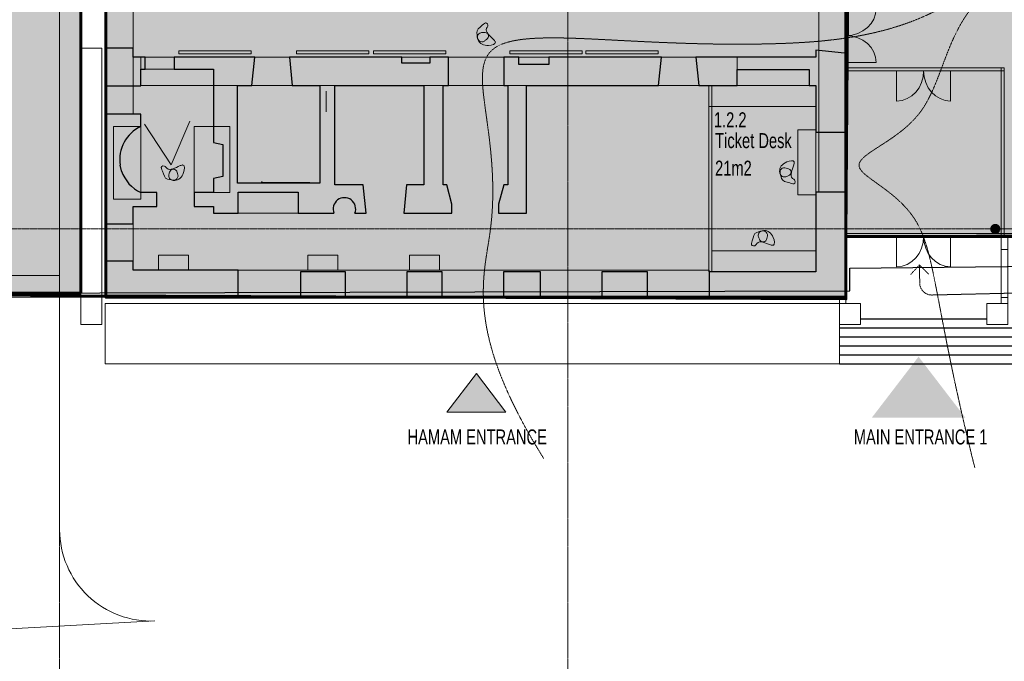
# Model space of a CAD drawing. Header units: millimetres. Extents: x -409347 to -76892, y 286088 to 1850972.
# Tile 335 of 364: x -290617 to -257805, y 1416860 to 1438227. Entities that reach past the tile are written whole.
import ezdxf

# ---------------------------------------------------------------- set-up
doc = ezdxf.new("R2010")
doc.units = ezdxf.units.MM
doc.linetypes.add('DGN Style 2', pattern=[3.08948, 1.853688, -1.235792])
doc.linetypes.add('DGN Style 4', pattern=[4.946257, 2.471584, -1.235792, 0.003089, -1.235792])
for name, color, linetype, lineweight in [('A_BU_CONCRETE_S_FILL', 7, 'Continuous', 0), ('A_BU_DOOR_S', 7, 'Continuous', 0), ('A_P_ALLG_RWO_X_X', 20, 'Continuous', 30), ('A_P_AUSA_STR_X_X', 251, 'Continuous', 0), ('A_P_ERSC_TRE_A_X', 251, 'Continuous', 0), ('A_P_MOEB_FES_X_X', 125, 'Continuous', 0), ('A_P_WAND_BET_A_X', 25, 'Continuous', 0), ('A_P_WAND_BET_V_X', 131, 'DGN Style 2', 0), ('A_P_WAND_BET_X_X', 251, 'Continuous', 30), ('W_MÖBEL LINIE', 252, 'Continuous', 13), ('W_TEXT1', 251, 'Continuous', 13), ('Y_MENSCHEN (VOR GLAS)', 30, 'Continuous', 0), ('Z_RAUMSTEMPEL', 251, 'Continuous', 0)]:
    doc.layers.add(name, color=color, linetype=linetype, lineweight=lineweight)
doc.layers.add('A_P_ACHS_HAR_X_X', color=70, linetype='DGN Style 4', lineweight=0, transparency=0.7)
doc.layers.add('Landscape$Land1', color=7, linetype='Continuous', lineweight=0, true_color=0x000000)
doc.layers.add('Landscape$Land4', color=7, linetype='Continuous', lineweight=0, true_color=0x000000)
doc.styles.add('H_200-25', font='arial.ttf', dxfattribs={"width": 0.7, "height": 0.5})
doc.styles.add('HPP200-25', font='arial.ttf', dxfattribs={"width": 0.7, "height": 0.5})

msp = doc.modelspace()

# ---------------------------------------------------------------- hatches: boundary and pattern name
at = {"layer": 'A_BU_CONCRETE_S_FILL', "lineweight": 90, "true_color": 0x139b48, "transparency": 33554483}
msp.add_hatch(color=114, dxfattribs=at).paths.add_polyline_path([(-272574, 1481953), (-289365, 1481953), (-289365, 1490102), (-298313, 1490102), (-298313, 1463253), (-295285, 1463253), (-295285, 1429115), (-288575, 1429115), (-288575, 1457646), (-289315, 1457646), (-289315, 1468416), (-272574, 1468416)])
at = {"layer": 'A_BU_CONCRETE_S_FILL', "lineweight": 90, "true_color": 0x991b1e, "transparency": 33554495}
msp.add_hatch(color=244, dxfattribs=at).paths.add_polyline_path([(-233896, 1454610), (-235892, 1454610), (-248504, 1453421), (-253652, 1454610), (-255849, 1454610), (-255845, 1463702), (-262837, 1463702), (-263082, 1431008), (-253075, 1431008), (-253075, 1434827), (-238325, 1434827), (-238325, 1431008), (-228377, 1431008), (-228378, 1439207), (-231044, 1439207), (-231044, 1444608), (-233896, 1444591)])
at = {"layer": 'A_BU_CONCRETE_S_FILL', "lineweight": 90, "transparency": 33554534}
msp.add_hatch(color=35, dxfattribs=at).paths.add_polyline_path([(-263082, 1456988), (-287744, 1456988), (-287744, 1428983), (-263082, 1428983)])
at = {"layer": 'A_BU_CONCRETE_S_FILL', "extrusion": (0, 0, -1)}
h = msp.add_hatch(color=256, dxfattribs=at)
edge = h.paths.add_edge_path()
edge.add_spline(control_points=[(258255, 1431258), (258255, 1431408), (258105, 1431408), (257955, 1431408), (257955, 1431258), (257955, 1431108), (258105, 1431108)], knot_values=[0, 0, 0, 0.333333, 0.333333, 0.666667, 0.666667, 1, 1, 1], weights=[1, 0.707107, 1, 0.707107, 1, 0.707107, 1], degree=2, periodic=0)
edge.add_spline(control_points=[(258105, 1431108), (258255, 1431108), (258255, 1431258)], knot_values=[0, 0, 0, 1, 1, 1], weights=[1, 0.707107, 1], degree=2, periodic=0)
at = {"layer": 'A_P_WAND_BET_A_X', "true_color": 0xed1f24}
for points in [[(-262220, 1424973), (-260662, 1427004), (-259103, 1424973)], [(-276385, 1425161), (-275399, 1426447), (-274412, 1425161)]]:
    msp.add_hatch(color=240, dxfattribs=at).paths.add_polyline_path(points, flags=0)
at = {"layer": 'A_P_WAND_BET_X_X'}
for points in [[(-287732, 1436027), (-287732, 1437283), (-286832, 1437283), (-286832, 1436983), (-286432, 1436983), (-286432, 1436583), (-286582, 1436583), (-286582, 1436027)], [(-263082, 1434483), (-263632, 1434483), (-264082, 1434483), (-264082, 1436033), (-264312, 1436033), (-264312, 1436573), (-266712, 1436573), (-266712, 1436033), (-267982, 1436033), (-268082, 1436983), (-264082, 1436983), (-264082, 1437213), (-263136, 1437118), (-263082, 1437118)], [(-267642, 1428983), (-267642, 1429383), (-267642, 1429833), (-264082, 1429833), (-264082, 1432483), (-263632, 1432483), (-263082, 1432483), (-263082, 1428983)], [(-287732, 1428983), (-287732, 1430183), (-286832, 1430183), (-286832, 1429883), (-283332, 1429883), (-283332, 1428983)], [(-281262, 1428983), (-281262, 1429833), (-280642, 1429833), (-279762, 1429833), (-279762, 1429383), (-279762, 1428983)], [(-277712, 1428983), (-277712, 1429383), (-277712, 1429833), (-276542, 1429833), (-276542, 1428983)], [(-274492, 1428983), (-274492, 1429833), (-274352, 1429833), (-273732, 1429833), (-273262, 1429833), (-273262, 1429383), (-273262, 1428983)], [(-271212, 1428983), (-271212, 1429383), (-271212, 1429833), (-269692, 1429833), (-269692, 1429383), (-269692, 1428983)]]:
    msp.add_hatch(color=256, dxfattribs=at).paths.add_polyline_path(points)
at = {"layer": 'A_P_WAND_BET_X_X', "extrusion": (0, 0, -1)}
for points in [[(280146, 1431783, 1.477678), (279446, 1431783), (279172, 1431783), (279164, 1431783), (279144, 1431783), (279115, 1431783), (279076, 1431783), (279072, 1431783), (279172, 1432733), (280112, 1432733), (280112, 1436033), (277152, 1436033), (277152, 1432733), (277722, 1432733), (277821, 1431783), (277802, 1431783), (277766, 1431783), (277740, 1431783), (276388, 1431783), (276218, 1431783), (276218, 1432083), (276388, 1432733), (276502, 1432733), (276502, 1436033), (276332, 1436033), (276332, 1436983), (276951, 1436983), (276951, 1436783), (277881, 1436783), (277881, 1436983), (281631, 1436983), (281532, 1436033), (280612, 1436033), (280612, 1432783), (281340, 1432783), (283340, 1432783), (283362, 1432783), (283362, 1433098), (283362, 1433939), (283362, 1436033), (282882, 1436033), (282782, 1436983), (283362, 1436983), (284162, 1436983), (285472, 1436983), (285472, 1436583), (284162, 1436583), (284162, 1436033), (284162, 1434140), (283852, 1434070), (283852, 1433010), (284162, 1432940), (284162, 1432473), (284801, 1432473), (284801, 1432003), (284162, 1432003), (284162, 1431783), (283442, 1431783), (283340, 1431783), (283340, 1432483), (281340, 1432483), (281340, 1431783), (281262, 1431783)], [(274488, 1431783), (274352, 1431783), (273732, 1431783), (273732, 1436033), (269332, 1436033), (269232, 1436983), (269332, 1436983), (272984, 1436983), (272984, 1436733), (273984, 1436733), (273984, 1436983), (274482, 1436983), (274482, 1436033), (274352, 1436033), (274352, 1432733), (274488, 1432733), (274658, 1432083), (274658, 1431783)], [(286582, 1432473, 0.205756), (287219, 1433188), (287219, 1433189), (287268, 1433388, 0.333165), (286582, 1434673), (286582, 1434674), (286582, 1435077), (287732, 1435077), (287732, 1431433), (286832, 1431433), (286832, 1432003), (286582, 1432003), (286051, 1432003), (286051, 1432473)]]:
    msp.add_hatch(color=256, dxfattribs=at).paths.add_polyline_path(points)
at = {"layer": 'Y_MENSCHEN (VOR GLAS)', "linetype": 'Continuous', "transparency": 33554661, "extrusion": (0, 0, -1)}
h = msp.add_hatch(color=256, dxfattribs=at)
edge = h.paths.add_edge_path()
edge.add_spline(control_points=[(275383, 1437788), (275400, 1437890), (275248, 1437985), (275075, 1438167), (274994, 1438030), (275156, 1437838), (274900, 1437661), (274704, 1437425), (275077, 1437312), (275371, 1437473), (275370, 1437706), (275383, 1437788)], knot_values=[0, 0, 0, 0, 0.14717, 0.223427, 0.264495, 0.315541, 0.530984, 0.576721, 0.696815, 0.881374, 1, 1, 1, 1], degree=3, periodic=0)
edge = h.paths.add_edge_path(flags=16)
edge.add_spline(control_points=[(275349, 1437594), (275335, 1437554), (275279, 1437493), (275165, 1437482), (275097, 1437546), (275026, 1437591), (274984, 1437662), (275006, 1437739), (275059, 1437804), (275157, 1437804), (275265, 1437807), (275366, 1437715), (275361, 1437627), (275349, 1437594)], knot_values=[0, 0, 0, 0, 0.121659, 0.207681, 0.296391, 0.37264, 0.453094, 0.504047, 0.594724, 0.666593, 0.772199, 0.899184, 1, 1, 1, 1], degree=3, periodic=0)
at = {"layer": 'Y_MENSCHEN (VOR GLAS)', "linetype": 'Continuous', "transparency": 33554661}
h = msp.add_hatch(color=256, dxfattribs=at)
edge = h.paths.add_edge_path()
edge.add_spline(control_points=[(-265225, 1432937), (-265195, 1432838), (-265017, 1432820), (-264782, 1432732), (-264769, 1432890), (-264999, 1432992), (-264846, 1433263), (-264773, 1433561), (-265158, 1433500), (-265352, 1433226), (-265249, 1433017), (-265225, 1432937)], knot_values=[0, 0, 0, 0, 0.14717, 0.223427, 0.264495, 0.315541, 0.530984, 0.576721, 0.696815, 0.881374, 1, 1, 1, 1], degree=3, periodic=0)
edge = h.paths.add_edge_path(flags=16)
edge.add_spline(control_points=[(-265279, 1433127), (-265284, 1433169), (-265261, 1433249), (-265163, 1433308), (-265074, 1433281), (-264990, 1433271), (-264922, 1433226), (-264908, 1433147), (-264927, 1433065), (-265015, 1433022), (-265111, 1432972), (-265242, 1433011), (-265275, 1433092), (-265279, 1433127)], knot_values=[0, 0, 0, 0, 0.121659, 0.207681, 0.296391, 0.37264, 0.453094, 0.504047, 0.594724, 0.666593, 0.772199, 0.899184, 1, 1, 1, 1], degree=3, periodic=0)
at = {"layer": 'Y_MENSCHEN (VOR GLAS)', "linetype": 'Continuous', "transparency": 33554661, "extrusion": (0, 0, -1)}
h = msp.add_hatch(color=256, dxfattribs=at)
edge = h.paths.add_edge_path()
edge.add_spline(control_points=[(285691, 1432920), (285792, 1432941), (285826, 1433117), (285934, 1433344), (285777, 1433370), (285656, 1433150), (285399, 1433325), (285108, 1433423), (285137, 1433034), (285393, 1432818), (285609, 1432903), (285691, 1432920)], knot_values=[0, 0, 0, 0, 0.14717, 0.223427, 0.264495, 0.315541, 0.530984, 0.576721, 0.696815, 0.881374, 1, 1, 1, 1], degree=3, periodic=0)
edge = h.paths.add_edge_path(flags=16)
edge.add_spline(control_points=[(285498, 1432882), (285455, 1432881), (285378, 1432910), (285327, 1433013), (285362, 1433099), (285379, 1433182), (285429, 1433246), (285510, 1433254), (285589, 1433228), (285625, 1433136), (285666, 1433037), (285616, 1432910), (285533, 1432883), (285498, 1432882)], knot_values=[0, 0, 0, 0, 0.121659, 0.207681, 0.296391, 0.37264, 0.453094, 0.504047, 0.594724, 0.666593, 0.772199, 0.899184, 1, 1, 1, 1], degree=3, periodic=0)
at = {"layer": 'Y_MENSCHEN (VOR GLAS)', "linetype": 'Continuous', "transparency": 33554661}
h = msp.add_hatch(color=256, dxfattribs=at)
edge = h.paths.add_edge_path()
edge.add_spline(control_points=[(-266055, 1431139), (-266154, 1431109), (-266172, 1430931), (-266260, 1430695), (-266102, 1430683), (-266000, 1430912), (-265729, 1430760), (-265431, 1430687), (-265492, 1431072), (-265767, 1431266), (-265975, 1431163), (-266055, 1431139)], knot_values=[0, 0, 0, 0, 0.14717, 0.223427, 0.264495, 0.315541, 0.530984, 0.576721, 0.696815, 0.881374, 1, 1, 1, 1], degree=3, periodic=0)
edge = h.paths.add_edge_path(flags=16)
edge.add_spline(control_points=[(-265865, 1431193), (-265823, 1431198), (-265744, 1431175), (-265684, 1431077), (-265711, 1430988), (-265722, 1430904), (-265766, 1430836), (-265845, 1430821), (-265927, 1430840), (-265970, 1430929), (-266020, 1431024), (-265981, 1431155), (-265900, 1431189), (-265865, 1431193)], knot_values=[0, 0, 0, 0, 0.121659, 0.207681, 0.296391, 0.37264, 0.453094, 0.504047, 0.594724, 0.666593, 0.772199, 0.899184, 1, 1, 1, 1], degree=3, periodic=0)

# ---------------------------------------------------------------- linework, layer by layer
at = {"color": 244, "lineweight": 60, "true_color": 0x991b1e}
for points in [[(-295285, 1429115), (-295285, 1463253), (-298313, 1463253), (-298313, 1490102), (-289365, 1490102), (-289365, 1488302), (-228244, 1488302), (-228244, 1452557), (-211316, 1457025), (-209529, 1451033), (-209742, 1450972), (-204640, 1431875), (-204285, 1431953), (-204376, 1432295), (-222916, 1427283), (-223926, 1431108), (-263082, 1431008), (-263082, 1428930), (-288575, 1429035), (-295285, 1429115)], [(-263082, 1431008), (-262837, 1463702), (-255845, 1463702), (-255849, 1454610), (-253652, 1454610), (-248504, 1453421), (-235892, 1454610), (-233896, 1454610), (-233896, 1444591), (-231044, 1444608), (-231044, 1439207), (-228378, 1439207), (-228377, 1431008), (-238325, 1431008), (-238325, 1434827), (-253075, 1434827), (-253075, 1431008), (-263082, 1431008)]]:
    msp.add_lwpolyline(points, dxfattribs=at)
at = {"color": 135, "lineweight": 60}
msp.add_lwpolyline([(-288575, 1429131), (-288575, 1457646), (-289315, 1457646), (-289315, 1468416), (-272574, 1468416), (-272574, 1481953), (-289365, 1481953), (-289365, 1490102), (-298313, 1490102), (-298313, 1463253), (-295285, 1463253), (-295285, 1429115), (-288575, 1429115)], dxfattribs=at)
at = {"color": 25, "lineweight": 60}
msp.add_lwpolyline([(-287744, 1456988), (-263082, 1456988), (-263082, 1428983), (-287744, 1428983)], close=True, dxfattribs=at)
at = {"color": 252, "true_color": 0x939598}
for points in [[(-263298, 1427968), (-255869, 1427968), (-252268, 1428112)], [(-263298, 1426768), (-255845, 1426768), (-223127, 1428081)], [(-262598, 1428268), (-258389, 1428268)], [(-263298, 1427668), (-255863, 1427668), (-252256, 1427813)], [(-263298, 1427368), (-255857, 1427368), (-252244, 1427513)], [(-263298, 1427068), (-255851, 1427068), (-252232, 1427213)]]:
    msp.add_lwpolyline(points, dxfattribs=at)
at = {"layer": 'A_BU_CONCRETE_S_FILL'}
for points, knots in [([(-258255, 1431258), (-258255, 1431408), (-258105, 1431408), (-257955, 1431408), (-257955, 1431258)], [0, 0, 0, 0.1666667, 0.1666667, 0.3333333, 0.3333333, 0.3333333]), ([(-257955, 1431258), (-257955, 1431108), (-258105, 1431108), (-258255, 1431108), (-258255, 1431258)], [0.3333333, 0.3333333, 0.3333333, 0.5, 0.5, 1, 1, 1])]:
    msp.add_rational_spline(points, [1, 0.707106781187, 1, 0.707106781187, 1], degree=2, knots=knots, dxfattribs=at)
at = {"layer": 'A_BU_DOOR_S', "extrusion": (0, 0, -1)}
for p, q in [((-263082, 1436799), (-262074, 1436799)), ((-261393, 1436527), (-261393, 1435519)), ((-261393, 1431008), (-261393, 1430000))]:
    msp.add_line(p, q, dxfattribs=at)
at = {"layer": 'A_BU_DOOR_S'}
for p, q in [((-259593, 1436527), (-259593, 1435519)), ((-259593, 1431008), (-259593, 1430000))]:
    msp.add_line(p, q, dxfattribs=at)
at = {"layer": 'A_BU_DOOR_S', "extrusion": (0, 0, -1)}
for centre, major_axis in [((-263082, 1438599), (1008, 0)), ((-259593, 1436527), (0, -1008)), ((-259593, 1431008), (0, -1008))]:
    msp.add_ellipse(centre, major_axis=major_axis, ratio=0.892857, start_param=0, end_param=1.570796, dxfattribs=at)
at = {"layer": 'A_BU_DOOR_S'}
for centre, major_axis in [((-263082, 1436799), (1008, 0)), ((-261393, 1436527), (0, -1008)), ((-261393, 1431008), (0, -1008))]:
    msp.add_ellipse(centre, major_axis=major_axis, ratio=0.892857, start_param=0, end_param=1.570796, dxfattribs=at)
at = {"layer": 'A_P_ACHS_HAR_X_X', "ltscale": 0.000466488, "transparency": 33554477}
for p, q in [((-289285, 1498030), (-289285, 1408030)), ((-272350, 1498030), (-272350, 1408030)), ((-218497, 1431258), (-308497, 1431258))]:
    msp.add_line(p, q, dxfattribs=at)
at = {"layer": 'A_P_ALLG_RWO_X_X', "ltscale": 0.01}
msp.add_lwpolyline([(-299753, 1490181), (-299092, 1462246), (-295976, 1462253), (-296285, 1429112), (-262954, 1429196), (-262955, 1429950), (-247238, 1430121), (-224692, 1431008), (-223950, 1427669), (-223424, 1425764), (-216588, 1426626), (-198132, 1432520), (-204837, 1460131), (-209821, 1458875), (-209547, 1457526), (-225733, 1453254), (-227536, 1491762)], dxfattribs=at)
at = {"layer": 'A_P_AUSA_STR_X_X', "ltscale": 0.01, "transparency": 33554585, "extrusion": (0, 0, -1)}
for p, q in [((-289285, 1468402), (-289285, 1421239)), ((-286109, 1418204), (-297168, 1417596))]:
    msp.add_line(p, q, dxfattribs=at)
at = {"layer": 'A_P_AUSA_STR_X_X', "ltscale": 0.01, "transparency": 33554585}
for p, q in [((-295285, 1429706), (-289285, 1429706)), ((-278606, 1428983), (-296286, 1428983))]:
    msp.add_line(p, q, dxfattribs=at)
at = {"layer": 'A_P_AUSA_STR_X_X', "ltscale": 0.01, "transparency": 33554585, "extrusion": (0, 0, -1)}
msp.add_arc((286247, 1421239), 3038, 267.3892, 0, dxfattribs=at)
at = {"layer": 'A_P_ERSC_TRE_A_X'}
msp.add_open_spline([(-257805, 1436388), (-257805, 1433225), (-257805, 1433088)], degree=2, dxfattribs=at)
at = {"layer": 'A_P_MOEB_FES_X_X'}
for p, q in [((-281484, 1436033), (-280797, 1436033)), ((-280402, 1435160), (-280402, 1435848)), ((-277152, 1435698), (-277152, 1434110)), ((-282560, 1432808), (-282560, 1432833)), ((-282560, 1432833), (-282535, 1432833)), ((-282560, 1432808), (-282560, 1432783)), ((-282560, 1432783), (-282535, 1432783)), ((-282535, 1432833), (-282535, 1432808)), ((-282535, 1432783), (-282535, 1432808)), ((-282535, 1432808), (-280947, 1432808)), ((-280947, 1432783), (-282535, 1432783)), ((-282535, 1432783), (-282535, 1432783))]:
    msp.add_line(p, q, dxfattribs=at)
at = {"layer": 'A_P_WAND_BET_A_X'}
for p, q in [((-257905, 1430572), (-257689, 1430572)), ((-257905, 1428972), (-257689, 1428972))]:
    msp.add_line(p, q, dxfattribs=at)
at = {"layer": 'A_P_WAND_BET_A_X', "ltscale": 0.003888}
for p, q in [((-275399, 1426447), (-276385, 1425161)), ((-274412, 1425161), (-275399, 1426447)), ((-276385, 1425161), (-274412, 1425161))]:
    msp.add_line(p, q, dxfattribs=at)
at = {"layer": 'A_P_WAND_BET_A_X', "ltscale": 0.01}
msp.add_3dface([(-409347, 1850972), (-87526, 1850972), (-87526, 286088), (-409347, 286088)], dxfattribs=at)
at = {"layer": 'A_P_WAND_BET_A_X'}
for points in [[(-287732, 1435077), (-286832, 1435077), (-286832, 1455983), (-287732, 1455983)], [(-263982, 1432483), (-263082, 1432483), (-263082, 1445428), (-263982, 1445428)], [(-288575, 1437283), (-287875, 1437283), (-287875, 1428072), (-288575, 1428072)], [(-266712, 1436033), (-266712, 1436983), (-286582, 1436983), (-286582, 1436033)], [(-257805, 1436627), (-257805, 1436527), (-263082, 1436527), (-263082, 1436627)], [(-257805, 1436627), (-257905, 1436627), (-257905, 1431008), (-257805, 1431008)], [(-267647, 1436033), (-267547, 1436033), (-267547, 1429833), (-267647, 1429833)], [(-287732, 1430183), (-286832, 1430183), (-286832, 1431433), (-287732, 1431433)], [(-263082, 1431008), (-263082, 1431108), (-223822, 1431108), (-223796, 1431008)], [(-257905, 1431008), (-257689, 1431008), (-257689, 1428772), (-257905, 1428772)], [(-283332, 1428983), (-283332, 1429883), (-267642, 1429883), (-267642, 1428983)], [(-263298, 1428983), (-263082, 1428983), (-263082, 1428772), (-263298, 1428772)], [(-263298, 1428772), (-287763, 1428772), (-287763, 1426768), (-263298, 1426768)], [(-263298, 1428772), (-262598, 1428772), (-262598, 1428072), (-263298, 1428072)], [(-258389, 1428772), (-257689, 1428772), (-257689, 1428072), (-258389, 1428072)]]:
    msp.add_3dface(points, dxfattribs=at)
at = {"layer": 'A_P_WAND_BET_V_X'}
msp.add_3dface([(-393854, 1527409), (-393847, 1392399), (-111053, 1392415), (-111060, 1527424)], dxfattribs=at)
msp.add_3dface([(-393854, 1527409), (-393847, 1392399), (-111053, 1392415), (-111060, 1527424)], dxfattribs=at)
at = {"layer": 'A_P_WAND_BET_X_X'}
for p, q in [((-286832, 1437283), (-287732, 1437283)), ((-287732, 1437283), (-287732, 1436027)), ((-286832, 1436983), (-286832, 1437283)), ((-263136, 1437118), (-264082, 1437213)), ((-264082, 1437213), (-264082, 1436983)), ((-286432, 1436983), (-286832, 1436983)), ((-286432, 1436583), (-286432, 1436983)), ((-284162, 1436983), (-285472, 1436983)), ((-285472, 1436983), (-285472, 1436583)), ((-283362, 1436983), (-284162, 1436983)), ((-282782, 1436983), (-283362, 1436983)), ((-282882, 1436033), (-282782, 1436983)), ((-277881, 1436983), (-281631, 1436983)), ((-281631, 1436983), (-281532, 1436033)), ((-277881, 1436783), (-277881, 1436983)), ((-276332, 1436983), (-276951, 1436983)), ((-276951, 1436983), (-276951, 1436783)), ((-276332, 1436033), (-276332, 1436983)), ((-273984, 1436983), (-274482, 1436983)), ((-274482, 1436983), (-274482, 1436033)), ((-273984, 1436733), (-273984, 1436983)), ((-269332, 1436983), (-272984, 1436983)), ((-272984, 1436983), (-272984, 1436733)), ((-269332, 1436033), (-269232, 1436983)), ((-269232, 1436983), (-269332, 1436983)), ((-264082, 1436983), (-268082, 1436983)), ((-268082, 1436983), (-267982, 1436033)), ((-263082, 1437118), (-263136, 1437118)), ((-263082, 1434483), (-263082, 1437118)), ((-286582, 1436027), (-286582, 1436583)), ((-286582, 1436583), (-286432, 1436583)), ((-285472, 1436583), (-284162, 1436583)), ((-284162, 1436583), (-284162, 1436033)), ((-276951, 1436783), (-277881, 1436783)), ((-272984, 1436733), (-273984, 1436733)), ((-266712, 1436033), (-266712, 1436573)), ((-266712, 1436573), (-264312, 1436573)), ((-264312, 1436573), (-264312, 1436033)), ((-287732, 1436027), (-286582, 1436027)), ((-284162, 1436033), (-284162, 1434140)), ((-283362, 1433939), (-283362, 1436033)), ((-283362, 1436033), (-282882, 1436033)), ((-281532, 1436033), (-280612, 1436033)), ((-280612, 1436033), (-280612, 1432783)), ((-280112, 1432733), (-280112, 1436033)), ((-280112, 1436033), (-277152, 1436033)), ((-277152, 1436033), (-277152, 1432733)), ((-276502, 1432733), (-276502, 1436033)), ((-276502, 1436033), (-276332, 1436033)), ((-274482, 1436033), (-274352, 1436033)), ((-274352, 1436033), (-274352, 1432733)), ((-273732, 1431783), (-273732, 1436033)), ((-273732, 1436033), (-269332, 1436033)), ((-267982, 1436033), (-266712, 1436033)), ((-264312, 1436033), (-264082, 1436033)), ((-264082, 1436033), (-264082, 1434483)), ((-286582, 1435077), (-287732, 1435077)), ((-287732, 1435077), (-287732, 1431433)), ((-286582, 1434674), (-286582, 1435077)), ((-286582, 1434673), (-286582, 1434674)), ((-264082, 1434483), (-263632, 1434483)), ((-263632, 1434483), (-263082, 1434483)), ((-284162, 1434140), (-283852, 1434070)), ((-283852, 1434070), (-283852, 1433010)), ((-283362, 1433098), (-283362, 1433939)), ((-287219, 1433189), (-287268, 1433388)), ((-287219, 1433188), (-287219, 1433189)), ((-287219, 1433189), (-287219, 1433189)), ((-283852, 1433010), (-284162, 1432940)), ((-284162, 1432940), (-284162, 1432473)), ((-283362, 1432783), (-283362, 1433098)), ((-283340, 1432783), (-283362, 1432783)), ((-281340, 1432783), (-283340, 1432783)), ((-280612, 1432783), (-281340, 1432783)), ((-279172, 1432733), (-280112, 1432733)), ((-279072, 1431783), (-279172, 1432733)), ((-277722, 1432733), (-277821, 1431783)), ((-277152, 1432733), (-277722, 1432733)), ((-276388, 1432733), (-276502, 1432733)), ((-276218, 1432083), (-276388, 1432733)), ((-274488, 1432733), (-274658, 1432083)), ((-274352, 1432733), (-274488, 1432733)), ((-286051, 1432473), (-286582, 1432473)), ((-286051, 1432003), (-286051, 1432473)), ((-284162, 1432473), (-284801, 1432473)), ((-284801, 1432473), (-284801, 1432003)), ((-283340, 1431783), (-283340, 1432483)), ((-283340, 1432483), (-281340, 1432483)), ((-281340, 1432483), (-281340, 1431783)), ((-263632, 1432483), (-264082, 1432483)), ((-264082, 1432483), (-264082, 1429833)), ((-263082, 1432483), (-263632, 1432483)), ((-263082, 1428983), (-263082, 1432483)), ((-286832, 1431433), (-286832, 1432003)), ((-286832, 1432003), (-286582, 1432003)), ((-286582, 1432003), (-286051, 1432003)), ((-284801, 1432003), (-284162, 1432003)), ((-284162, 1432003), (-284162, 1431783)), ((-276218, 1431783), (-276218, 1432083)), ((-274658, 1432083), (-274658, 1431783)), ((-284162, 1431783), (-283442, 1431783)), ((-283442, 1431783), (-283340, 1431783)), ((-281340, 1431783), (-281262, 1431783)), ((-281262, 1431783), (-280146, 1431783)), ((-279446, 1431783), (-279172, 1431783)), ((-279172, 1431783), (-279164, 1431783)), ((-279164, 1431783), (-279144, 1431783)), ((-279144, 1431783), (-279115, 1431783)), ((-279115, 1431783), (-279076, 1431783)), ((-279076, 1431783), (-279072, 1431783)), ((-277821, 1431783), (-277802, 1431783)), ((-277802, 1431783), (-277766, 1431783)), ((-277766, 1431783), (-277740, 1431783)), ((-277740, 1431783), (-276388, 1431783)), ((-276388, 1431783), (-276218, 1431783)), ((-274658, 1431783), (-274488, 1431783)), ((-274488, 1431783), (-274352, 1431783)), ((-274352, 1431783), (-273732, 1431783)), ((-287732, 1431433), (-286832, 1431433)), ((-286832, 1430183), (-287732, 1430183)), ((-287732, 1430183), (-287732, 1428983)), ((-286832, 1429883), (-286832, 1430183)), ((-283332, 1429883), (-286832, 1429883)), ((-283332, 1428983), (-283332, 1429883)), ((-280642, 1429833), (-281262, 1429833)), ((-281262, 1429833), (-281262, 1428983)), ((-279762, 1429833), (-280642, 1429833)), ((-279762, 1429383), (-279762, 1429833)), ((-276542, 1429833), (-277712, 1429833)), ((-277712, 1429833), (-277712, 1429383)), ((-276542, 1428983), (-276542, 1429833)), ((-274352, 1429833), (-274492, 1429833)), ((-274492, 1429833), (-274492, 1428983)), ((-273732, 1429833), (-274352, 1429833)), ((-273262, 1429833), (-273732, 1429833)), ((-273262, 1429383), (-273262, 1429833)), ((-269692, 1429833), (-271212, 1429833)), ((-271212, 1429833), (-271212, 1429383)), ((-269692, 1429383), (-269692, 1429833)), ((-264082, 1429833), (-267642, 1429833)), ((-267642, 1429833), (-267642, 1429383)), ((-279762, 1428983), (-279762, 1429383)), ((-277712, 1429383), (-277712, 1428983)), ((-273262, 1428983), (-273262, 1429383)), ((-271212, 1429383), (-271212, 1428983)), ((-269692, 1428983), (-269692, 1429383)), ((-267642, 1429383), (-267642, 1428983)), ((-287732, 1428983), (-283332, 1428983)), ((-281262, 1428983), (-279762, 1428983)), ((-277712, 1428983), (-276542, 1428983)), ((-274492, 1428983), (-273262, 1428983)), ((-271212, 1428983), (-269692, 1428983)), ((-267642, 1428983), (-263082, 1428983))]:
    msp.add_line(p, q, dxfattribs=at)
for centre, radius, start, end in [((-286068, 1433573), 1214, 115.0576, 188.7626), ((-286069, 1433572), 1213, 198.46, 244.9668), ((-279796, 1431923), 377, 338.1754, 201.8246)]:
    msp.add_arc(centre, radius, start, end, dxfattribs=at)
at = {"layer": 'Landscape$Land1'}
msp.add_line((-274456, 1428983), (-274765, 1428983), dxfattribs=at)
at = {"layer": 'Landscape$Land4'}
msp.add_line((-277406, 1428983), (-277406, 1428983), dxfattribs=at)
for points in [[(-274456, 1428983), (-276531, 1428983), (-278606, 1428983)], [(-278606, 1428983), (-278456, 1428983), (-278306, 1428983)], [(-278306, 1428983), (-278156, 1428983), (-278006, 1428983)], [(-278006, 1428983), (-277856, 1428983), (-277706, 1428983)], [(-277706, 1428983), (-277556, 1428983), (-277406, 1428983)], [(-277406, 1428983), (-277256, 1428983), (-277106, 1428983)], [(-274456, 1428983), (-275931, 1428983), (-277406, 1428983)], [(-277106, 1428983), (-276956, 1428983), (-276806, 1428983)], [(-276806, 1428983), (-276656, 1428983), (-276506, 1428983)], [(-276506, 1428983), (-275481, 1428983), (-274456, 1428983)]]:
    msp.add_open_spline(points, degree=2, dxfattribs=at)
at = {"layer": 'W_MÖBEL LINIE', "linetype": 'Continuous'}
for points in [[(-285318, 1437088), (-282908, 1437088), (-282908, 1437188), (-285318, 1437188)], [(-281387, 1437088), (-278977, 1437088), (-278977, 1437188), (-281387, 1437188)], [(-278825, 1437088), (-276415, 1437088), (-276415, 1437188), (-278825, 1437188)], [(-274284, 1437088), (-271874, 1437088), (-271874, 1437188), (-274284, 1437188)], [(-271748, 1437088), (-269338, 1437088), (-269338, 1437188), (-271748, 1437188)], [(-284162, 1436583), (-286582, 1436583), (-286582, 1436033), (-284162, 1436033)], [(-267647, 1435333), (-264082, 1435333), (-264082, 1436033), (-267647, 1436033)], [(-287487, 1434673), (-287487, 1432253), (-286582, 1432253), (-286582, 1434673)], [(-284801, 1434674), (-284801, 1432473), (-283610, 1432473), (-283610, 1434674)], [(-264682, 1434554), (-264682, 1432399), (-264082, 1432399), (-264082, 1434554)], [(-283340, 1431783), (-281340, 1431783), (-281340, 1432483), (-283340, 1432483)], [(-285996, 1429883), (-284996, 1429883), (-284996, 1430383), (-285996, 1430383)], [(-281012, 1429883), (-280012, 1429883), (-280012, 1430383), (-281012, 1430383)], [(-277627, 1429883), (-276627, 1429883), (-276627, 1430383), (-277627, 1430383)], [(-267547, 1429833), (-264082, 1429833), (-264082, 1430533), (-267547, 1430533)]]:
    msp.add_3dface(points, dxfattribs=at)
at = {"layer": 'Y_MENSCHEN (VOR GLAS)', "linetype": 'Continuous', "transparency": 33554661}
for p, q in [((-286463, 1434752), (-285564, 1433395)), ((-285564, 1433395), (-284947, 1434848))]:
    msp.add_line(p, q, dxfattribs=at)
at = {"layer": 'Y_MENSCHEN (VOR GLAS)', "linetype": 'DGN Style 2', "lineweight": 13}
for q in [(-260930, 1429736), (-260327, 1429750)]:
    msp.add_line((-260636, 1430058), q, dxfattribs=at)
msp.add_lwpolyline([(-240132, 1428041), (-239565, 1428061, 0.40916), (-239180, 1428469), (-239192, 1429148, 0.41519), (-239601, 1429540), (-260214, 1429058, -0.414214), (-260622, 1429449), (-260636, 1430058)], format="xyb", dxfattribs=at)
for points in [[(-273151, 1423608), (-275807, 1427855), (-274497, 1431347), (-275179, 1435592), (-275383, 1437788), (-270990, 1437554), (-265754, 1437288), (-259573, 1437839), (-254845, 1443359), (-246685, 1444125), (-245661, 1448455), (-251267, 1454260), (-257694, 1449626), (-256739, 1457209), (-258486, 1461847), (-263395, 1459665), (-266577, 1460787)], [(-258790, 1423312), (-260105, 1428571), (-260060, 1432160), (-263951, 1433391), (-260016, 1434585), (-259628, 1439161), (-254305, 1441074), (-251196, 1437997), (-244593, 1437997), (-239346, 1437997), (-238491, 1438463), (-237414, 1437849), (-236950, 1437595), (-233595, 1437995), (-234329, 1435888)]]:
    msp.add_open_spline(points, degree=3, dxfattribs=at)
at = {"layer": 'Y_MENSCHEN (VOR GLAS)'}
for points, start_tangent, end_tangent in [([(-275383, 1437788), (-275202, 1438040), (-275060, 1438117), (-275017, 1438042), (-275056, 1437941), (-274815, 1437556), (-274762, 1437475), (-274991, 1437366), (-275339, 1437542), (-275383, 1437788)], (-0.159225, 0.987242), (-0.159225, 0.987242)), ([(-275349, 1437594), (-275261, 1437501), (-275171, 1437494), (-275093, 1437546), (-275031, 1437596), (-274993, 1437672), (-275005, 1437724), (-275070, 1437795), (-275145, 1437805), (-275255, 1437793), (-275351, 1437700), (-275349, 1437594)], (0.332801, -0.942997), (0.332801, -0.942997)), ([(-285691, 1432920), (-285861, 1433180), (-285882, 1433339), (-285796, 1433352), (-285716, 1433280), (-285270, 1433366), (-285175, 1433387), (-285156, 1433134), (-285445, 1432873), (-285691, 1432920)], (-0.978447, 0.206498), (-0.978447, 0.206498)), ([(-285498, 1432882), (-285379, 1432930), (-285341, 1433012), (-285360, 1433103), (-285385, 1433180), (-285442, 1433242), (-285496, 1433250), (-285584, 1433215), (-285621, 1433148), (-285650, 1433041), (-285597, 1432918), (-285498, 1432882)], (0.99959, -0.028623), (0.99959, -0.028623)), ([(-265225, 1432937), (-264952, 1432790), (-264791, 1432783), (-264785, 1432870), (-264864, 1432943), (-264816, 1433395), (-264804, 1433491), (-265057, 1433489), (-265293, 1433178), (-265225, 1432937)], (0.289153, -0.957283), (0.289153, -0.957283)), ([(-265279, 1433127), (-265241, 1433249), (-265163, 1433294), (-265070, 1433283), (-264992, 1433264), (-264925, 1433213), (-264913, 1433160), (-264940, 1433069), (-265003, 1433027), (-265108, 1432989), (-265235, 1433031), (-265279, 1433127)], (-0.113728, 0.993512), (-0.113728, 0.993512)), ([(-266055, 1431139), (-266202, 1430865), (-266209, 1430705), (-266122, 1430699), (-266049, 1430778), (-265597, 1430730), (-265501, 1430717), (-265504, 1430971), (-265814, 1431206), (-266055, 1431139)], (-0.957283, -0.289153), (-0.957283, -0.289153)), ([(-265865, 1431193), (-265743, 1431155), (-265698, 1431077), (-265710, 1430984), (-265728, 1430906), (-265780, 1430839), (-265832, 1430827), (-265923, 1430854), (-265965, 1430917), (-266003, 1431021), (-265961, 1431148), (-265865, 1431193)], (0.993512, 0.113728), (0.993512, 0.113728))]:
    msp.add_spline(points, degree=3, dxfattribs=dict(at, start_tangent=start_tangent, end_tangent=end_tangent))

# ---------------------------------------------------------------- texts
at = {"layer": 'A_P_WAND_BET_X_X', "style": 'HPP200-25', "width": 0.7}
msp.add_text('21m2', height=500, dxfattribs=at).set_placement((-267444, 1433033))
at = {"layer": 'W_TEXT1', "style": 'H_200-25', "width": 0.7}
msp.add_text('Ticket Desk', height=500, dxfattribs=at).set_placement((-267441, 1433950))
at = {"layer": 'W_TEXT1', "color": 7, "style": 'H_200-25', "width": 0.7}
for s, p in [('HAMAM ENTRANCE ', (-277693, 1424080)), ('MAIN ENTRANCE 1', (-262821, 1424080))]:
    msp.add_text(s, height=500, dxfattribs=at).set_placement(p)
at = {"layer": 'Z_RAUMSTEMPEL', "style": 'HPP200-25', "width": 0.7}
msp.add_text('1.2.2', height=500, dxfattribs=at).set_placement((-267483, 1434644))

doc.saveas('drawing.dxf')
